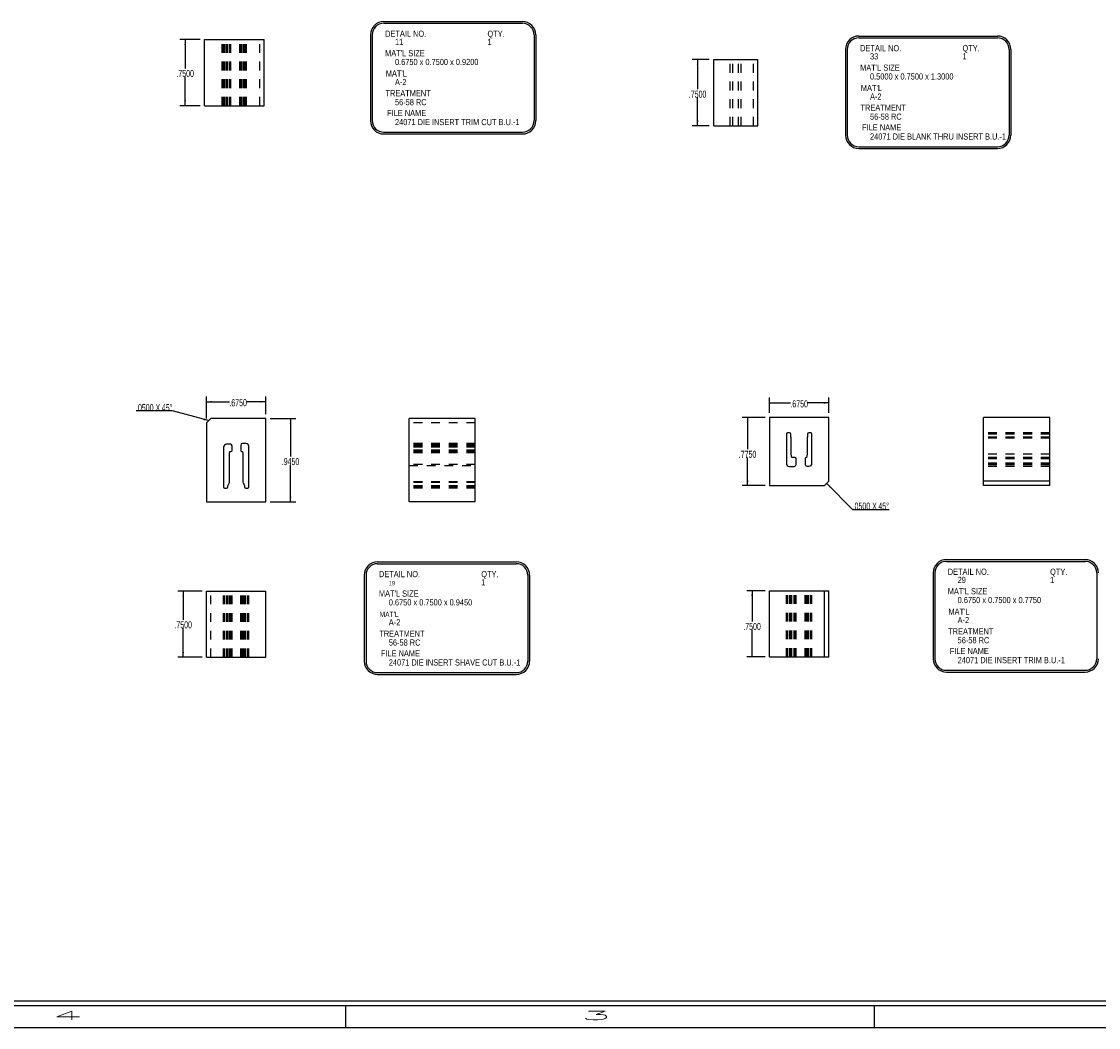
# Model space of a CAD drawing. Header units: inches. Extents: x 1880 to 2363, y -453 to -54.
# Tile 774 of 1056: x 2070 to 2082, y -181 to -170. Entities that reach past the tile are written whole.
import ezdxf

# ---------------------------------------------------------------- set-up
doc = ezdxf.new("R2010")
doc.units = ezdxf.units.IN
doc.header["$LTSCALE"] = 0.5
doc.header["$MEASUREMENT"] = 0
doc.linetypes.add('HIDDEN', pattern=[0.225, 0.15, -0.075])
for name, color, linetype in [('SID-M-D', 42, 'Continuous'), ('SID-M-H', 4, 'HIDDEN'), ('SID-M-M', 233, 'Continuous'), ('SID-M-S', 105, 'Continuous')]:
    doc.layers.add(name, color=color, linetype=linetype)
doc.styles.add('R', font='ROMAND.SHX')
doc.styles.add('SLDTEXTSTYLE0', font='TXT', dxfattribs={"width": 0.595745})

# ---------------------------------------------------------------- blocks, each defined once
blk = doc.blocks.new('*U9')
at = {"layer": 'SID-M-S'}
for p, q in [((-34, -0.25), (0, -0.25)), ((-34, -0.3), (0, -0.3)), ((-17, -0.3), (-17, -0.55)), ((-11, -0.3), (-11, -0.55)), ((-34, -0.55), (0, -0.55))]:
    blk.add_line(p, q, dxfattribs=at)
at = {"layer": 'SID-M-D', "style": 'R', "width": 4}
for s, p in [('4', (-20.327, -0.464)), ('3', (-14.327, -0.464))]:
    blk.add_text(s, height=0.1, dxfattribs=at).set_placement(p)

msp = doc.modelspace()

# ---------------------------------------------------------------- linework, layer by layer
at = {"layer": 'SID-M-D'}
for p, q in [((2072.29936, -169.79694), (2072.06865, -169.79694)), ((2072.12865, -169.79694), (2072.12865, -170.12288)), ((2078.07829, -170.02322), (2077.88533, -170.02322)), ((2077.94533, -170.02322), (2077.94533, -170.35822)), ((2072.12865, -170.54694), (2072.12865, -170.21813)), ((2077.94533, -170.77322), (2077.94533, -170.45347)), ((2072.29936, -170.54694), (2072.06865, -170.54694)), ((2078.07829, -170.77322), (2077.88533, -170.77322)), ((2072.3703, -174.0941), (2072.3703, -173.84534)), ((2072.3703, -173.90534), (2072.62998, -173.90534)), ((2073.0453, -173.90534), (2072.82948, -173.90534)), ((2073.0453, -174.0441), (2073.0453, -173.84534)), ((2078.76032, -174.03158), (2078.76032, -173.85826)), ((2078.76032, -173.91826), (2078.99874, -173.91826)), ((2079.43532, -173.91826), (2079.19824, -173.91826)), ((2079.43532, -174.03158), (2079.43532, -173.85826)), ((2071.98408, -174.00891), (2071.57083, -174.00891)), ((2072.3953, -174.1191), (2071.98408, -174.00891)), ((2073.0953, -174.0941), (2073.38452, -174.0941)), ((2073.32452, -174.0941), (2073.32452, -174.52533)), ((2078.71032, -174.08158), (2078.45282, -174.08158)), ((2078.51282, -174.08158), (2078.51282, -174.44299)), ((2078.51282, -174.85658), (2078.51282, -174.53824)), ((2073.32452, -175.0391), (2073.32452, -174.62058)), ((2078.71032, -174.85658), (2078.45282, -174.85658)), ((2079.41032, -174.83158), (2079.70468, -175.12594)), ((2073.0953, -175.0391), (2073.38452, -175.0391)), ((2079.70468, -175.12594), (2080.11793, -175.12594)), ((2072.3203, -176.05183), (2072.04647, -176.05183)), ((2072.10647, -176.05183), (2072.10647, -176.37676)), ((2078.71032, -176.04818), (2078.50321, -176.04818)), ((2078.56321, -176.04818), (2078.56321, -176.3955)), ((2072.10647, -176.80183), (2072.10647, -176.47201)), ((2078.56321, -176.79818), (2078.56321, -176.49075)), ((2072.3203, -176.80183), (2072.04647, -176.80183)), ((2078.71032, -176.79818), (2078.50321, -176.79818))]:
    msp.add_line(p, q, dxfattribs=at)
for points in [[(2072.12865, -169.79694), (2072.11942, -169.85694), (2072.13788, -169.85694)], [(2077.94533, -170.02322), (2077.9361, -170.08322), (2077.95456, -170.08322)], [(2072.12865, -170.54694), (2072.13788, -170.48694), (2072.11942, -170.48694)], [(2077.94533, -170.77322), (2077.95456, -170.71322), (2077.9361, -170.71322)], [(2072.3703, -173.90534), (2072.4303, -173.91457), (2072.4303, -173.89611)], [(2073.0453, -173.90534), (2072.9853, -173.89611), (2072.9853, -173.91457)], [(2078.76032, -173.91826), (2078.82032, -173.92749), (2078.82032, -173.90903)], [(2079.43532, -173.91826), (2079.37532, -173.90903), (2079.37532, -173.92749)], [(2072.3953, -174.1191), (2072.33974, -174.09465), (2072.33496, -174.11249)], [(2073.32452, -174.0941), (2073.31529, -174.1541), (2073.33375, -174.1541)], [(2078.51282, -174.08158), (2078.50359, -174.14158), (2078.52205, -174.14158)], [(2078.51282, -174.85658), (2078.52205, -174.79658), (2078.50359, -174.79658)], [(2079.41032, -174.83158), (2079.44622, -174.88054), (2079.45927, -174.86748)], [(2073.32452, -175.0391), (2073.33375, -174.9791), (2073.31529, -174.9791)], [(2072.10647, -176.05183), (2072.09723, -176.11183), (2072.1157, -176.11183)], [(2078.56321, -176.04818), (2078.55398, -176.10818), (2078.57244, -176.10818)], [(2072.10647, -176.80183), (2072.1157, -176.74183), (2072.09723, -176.74183)], [(2078.56321, -176.79818), (2078.57244, -176.73818), (2078.55398, -176.73818)]]:
    msp.add_solid(points, dxfattribs=at)
at = {"layer": 'SID-M-H'}
for p, q in [((2072.54736, -170.54694), (2072.54736, -169.79694)), ((2072.56236, -170.54694), (2072.56236, -169.79694)), ((2072.56811, -170.54694), (2072.56811, -169.79694)), ((2072.58188, -170.54694), (2072.58188, -169.79694)), ((2072.58236, -170.54694), (2072.58236, -169.79694)), ((2072.60113, -170.54694), (2072.60113, -169.79694)), ((2072.60236, -170.54694), (2072.60236, -169.79694)), ((2072.60946, -170.54694), (2072.60946, -169.79694)), ((2072.63236, -170.54694), (2072.63236, -169.79694)), ((2072.64736, -170.54694), (2072.64736, -169.79694)), ((2072.74836, -170.54694), (2072.74836, -169.79694)), ((2072.75691, -170.54694), (2072.75691, -169.79694)), ((2072.76136, -170.54694), (2072.76136, -169.79694)), ((2072.76386, -170.54694), (2072.76386, -169.79694)), ((2072.77136, -170.54694), (2072.77136, -169.79694)), ((2072.77259, -170.54694), (2072.77259, -169.79694)), ((2072.79136, -170.54694), (2072.79136, -169.79694)), ((2072.79184, -170.54694), (2072.79184, -169.79694)), ((2072.80561, -170.54694), (2072.80561, -169.79694)), ((2072.81136, -170.54694), (2072.81136, -169.79694)), ((2072.82636, -170.54694), (2072.82636, -169.79694)), ((2072.97436, -170.54694), (2072.97436, -169.79694)), ((2078.31624, -170.77322), (2078.31624, -170.02322)), ((2078.34624, -170.77322), (2078.34624, -170.02322)), ((2078.41033, -170.77322), (2078.41033, -170.02322)), ((2078.44033, -170.77322), (2078.44033, -170.02322)), ((2078.57829, -170.77322), (2078.57829, -170.02322)), ((2075.4212, -174.1441), (2074.6712, -174.1441)), ((2081.942, -174.2582), (2081.192, -174.2582)), ((2081.942, -174.2712), (2081.192, -174.2712)), ((2081.942, -174.2732), (2081.192, -174.2732)), ((2081.942, -174.30738), (2081.192, -174.30738)), ((2075.4212, -174.37794), (2074.6712, -174.37794)), ((2075.4212, -174.38594), (2074.6712, -174.38594)), ((2075.4212, -174.39794), (2074.6712, -174.39794)), ((2075.4212, -174.40594), (2074.6712, -174.40594)), ((2075.4212, -174.41294), (2074.6712, -174.41294)), ((2075.4212, -174.42094), (2074.6712, -174.42094)), ((2081.942, -174.31751), (2081.192, -174.31751)), ((2075.4212, -174.45496), (2074.6712, -174.45496)), ((2075.4212, -174.45746), (2074.6712, -174.45746)), ((2075.4212, -174.46776), (2074.6712, -174.46776)), ((2075.4212, -174.46916), (2074.6712, -174.46916)), ((2075.4212, -174.47046), (2074.6712, -174.47046)), ((2075.4212, -174.48239), (2074.6712, -174.48239)), ((2081.942, -174.49742), (2081.192, -174.49742)), ((2081.942, -174.53772), (2081.192, -174.53772)), ((2081.942, -174.53806), (2081.192, -174.53806)), ((2081.942, -174.55072), (2081.192, -174.55072)), ((2081.942, -174.55099), (2081.192, -174.55099)), ((2075.4212, -174.61831), (2074.6712, -174.61831)), ((2074.6712, -174.62682), (2075.4212, -174.62682)), ((2081.942, -174.6012), (2081.192, -174.6012)), ((2081.942, -174.6032), (2081.192, -174.6032)), ((2081.942, -174.6162), (2081.192, -174.6162)), ((2081.942, -174.6182), (2081.192, -174.6182)), ((2081.942, -174.6362), (2081.192, -174.6362)), ((2081.942, -174.6382), (2081.192, -174.6382)), ((2075.4212, -174.81375), (2074.6712, -174.81375)), ((2075.4212, -174.81971), (2074.6712, -174.81971)), ((2075.4212, -174.85854), (2074.6712, -174.85854)), ((2075.4212, -174.86884), (2074.6712, -174.86884)), ((2075.4212, -174.87084), (2074.6712, -174.87084)), ((2075.4212, -174.88384), (2074.6712, -174.88384)), ((2072.4203, -176.80183), (2072.4203, -176.05183)), ((2072.5633, -176.80183), (2072.5633, -176.05183)), ((2072.5763, -176.80183), (2072.5763, -176.05183)), ((2072.59827, -176.80183), (2072.59827, -176.05183)), ((2072.5983, -176.80183), (2072.5983, -176.05183)), ((2072.61327, -176.80183), (2072.61327, -176.05183)), ((2072.63007, -176.80183), (2072.63007, -176.05183)), ((2072.6313, -176.80183), (2072.6313, -176.05183)), ((2072.6328, -176.80183), (2072.6328, -176.05183)), ((2072.63715, -176.80183), (2072.63715, -176.05183)), ((2072.6418, -176.80183), (2072.6418, -176.05183)), ((2072.6488, -176.80183), (2072.6488, -176.05183)), ((2072.6618, -176.80183), (2072.6618, -176.05183)), ((2072.7593, -176.80183), (2072.7593, -176.05183)), ((2072.77005, -176.80183), (2072.77005, -176.05183)), ((2072.77799, -176.80183), (2072.77799, -176.05183)), ((2072.7793, -176.80183), (2072.7793, -176.05183)), ((2072.7828, -176.80183), (2072.7828, -176.05183)), ((2072.7843, -176.80183), (2072.7843, -176.05183)), ((2072.78554, -176.80183), (2072.78554, -176.05183)), ((2072.80233, -176.80183), (2072.80233, -176.05183)), ((2072.8173, -176.80183), (2072.8173, -176.05183)), ((2072.81733, -176.80183), (2072.81733, -176.05183)), ((2072.8393, -176.80183), (2072.8393, -176.05183)), ((2072.8523, -176.80183), (2072.8523, -176.05183)), ((2078.95282, -176.79818), (2078.95282, -176.04818)), ((2078.96582, -176.79818), (2078.96582, -176.04818)), ((2078.98782, -176.79818), (2078.98782, -176.04818)), ((2078.98829, -176.79818), (2078.98829, -176.04818)), ((2079.00329, -176.79818), (2079.00329, -176.04818)), ((2079.00723, -176.79818), (2079.00723, -176.04818)), ((2079.01609, -176.79818), (2079.01609, -176.04818)), ((2079.04282, -176.79818), (2079.04282, -176.04818)), ((2079.04982, -176.79818), (2079.04982, -176.04818)), ((2079.06282, -176.79818), (2079.06282, -176.04818)), ((2079.16782, -176.79818), (2079.16782, -176.04818)), ((2079.17947, -176.79818), (2079.17947, -176.04818)), ((2079.18782, -176.79818), (2079.18782, -176.04818)), ((2079.18841, -176.79818), (2079.18841, -176.04818)), ((2079.19234, -176.79818), (2079.19234, -176.04818)), ((2079.20734, -176.79818), (2079.20734, -176.04818)), ((2079.20782, -176.79818), (2079.20782, -176.04818)), ((2079.22982, -176.79818), (2079.22982, -176.04818)), ((2079.24282, -176.79818), (2079.24282, -176.04818))]:
    msp.add_line(p, q, dxfattribs=at)
at = {"layer": 'SID-M-M'}
for p, q in [((2074.3829, -169.59215), (2075.95739, -169.59215)), ((2074.3829, -169.61215), (2075.95739, -169.61215)), ((2074.23165, -169.7434), (2074.23165, -170.71629)), ((2074.25165, -169.7434), (2074.25165, -170.71629)), ((2076.08864, -169.7434), (2076.08864, -170.71629)), ((2076.10864, -169.7434), (2076.10864, -170.71629)), ((2079.77502, -169.75624), (2081.34951, -169.75624)), ((2079.77502, -169.77624), (2081.34951, -169.77624)), ((2079.62377, -169.90749), (2079.62377, -170.88038)), ((2079.64377, -169.90749), (2079.64377, -170.88038)), ((2081.48076, -169.90749), (2081.48076, -170.88038)), ((2081.50076, -169.90749), (2081.50076, -170.88038)), ((2074.3829, -170.84754), (2075.95739, -170.84754)), ((2074.3829, -170.86754), (2075.95739, -170.86754)), ((2079.77502, -171.01163), (2081.34951, -171.01163)), ((2079.77502, -171.03163), (2081.34951, -171.03163)), ((2074.3127, -175.72154), (2075.88719, -175.72154)), ((2074.3127, -175.74154), (2075.88719, -175.74154)), ((2080.76964, -175.69516), (2082.34412, -175.69516)), ((2080.76964, -175.71516), (2082.34412, -175.71516)), ((2074.16145, -175.87279), (2074.16145, -176.84568)), ((2074.18145, -175.87279), (2074.18145, -176.84568)), ((2076.01844, -175.87279), (2076.01844, -176.84568)), ((2076.03844, -175.87279), (2076.03844, -176.84568)), ((2080.61839, -175.84641), (2080.61839, -176.81931)), ((2080.63839, -175.84641), (2080.63839, -176.81931)), ((2082.47537, -175.84641), (2082.47537, -176.81931)), ((2074.3127, -176.97693), (2075.88719, -176.97693)), ((2074.3127, -176.99693), (2075.88719, -176.99693)), ((2080.76964, -176.95056), (2082.34412, -176.95056)), ((2080.76964, -176.97056), (2082.34412, -176.97056))]:
    msp.add_line(p, q, dxfattribs=at)
for centre, radius, start, end in [((2074.3829, -169.7434), 0.15125, 90, 180), ((2074.3829, -169.7434), 0.13125, 90, 180), ((2075.95739, -169.7434), 0.15125, 0, 90), ((2075.95739, -169.7434), 0.13125, 0, 90), ((2079.77502, -169.90749), 0.15125, 90, 180), ((2079.77502, -169.90749), 0.13125, 90, 180), ((2081.34951, -169.90749), 0.15125, 0, 90), ((2081.34951, -169.90749), 0.13125, 0, 90), ((2074.3829, -170.71629), 0.15125, 180, 270), ((2074.3829, -170.71629), 0.13125, 180, 270), ((2075.95739, -170.71629), 0.13125, 270, 0), ((2075.95739, -170.71629), 0.15125, 270, 0), ((2079.77502, -170.88038), 0.15125, 180, 270), ((2079.77502, -170.88038), 0.13125, 180, 270), ((2081.34951, -170.88038), 0.13125, 270, 0), ((2081.34951, -170.88038), 0.15125, 270, 0), ((2074.3127, -175.87279), 0.15125, 90, 180), ((2074.3127, -175.87279), 0.13125, 90, 180), ((2075.88719, -175.87279), 0.15125, 0, 90), ((2075.88719, -175.87279), 0.13125, 0, 90), ((2080.76964, -175.84641), 0.15125, 90, 180), ((2080.76964, -175.84641), 0.13125, 90, 180), ((2082.34412, -175.84641), 0.15125, 0, 90), ((2082.34412, -175.84641), 0.13125, 0, 90), ((2074.3127, -176.84568), 0.15125, 180, 270), ((2074.3127, -176.84568), 0.13125, 180, 270), ((2075.88719, -176.84568), 0.13125, 270, 0), ((2075.88719, -176.84568), 0.15125, 270, 0), ((2080.76964, -176.81931), 0.15125, 180, 270), ((2080.76964, -176.81931), 0.13125, 180, 270), ((2082.34412, -176.81931), 0.13125, 270, 0), ((2082.34412, -176.81931), 0.15125, 270, 0)]:
    msp.add_arc(centre, radius, start, end, dxfattribs=at)
at = {"layer": 'SID-M-S'}
for p, q in [((2072.34936, -170.54694), (2072.34936, -169.79694)), ((2072.34936, -169.79694), (2073.02436, -169.79694)), ((2073.02436, -170.54694), (2073.02436, -169.79694)), ((2078.12829, -170.02322), (2078.62829, -170.02322)), ((2078.12829, -170.77322), (2078.12829, -170.02322)), ((2078.62829, -170.77322), (2078.62829, -170.02322)), ((2072.34936, -170.54694), (2073.02436, -170.54694)), ((2078.12829, -170.77322), (2078.62829, -170.77322)), ((2072.4203, -174.0941), (2072.3703, -174.1441)), ((2072.3703, -174.1441), (2072.3703, -175.0391)), ((2073.0453, -174.0941), (2072.4203, -174.0941)), ((2073.0453, -175.0391), (2073.0453, -174.0941)), ((2075.4212, -174.0941), (2074.6712, -174.0941)), ((2074.6712, -175.0391), (2074.6712, -174.0941)), ((2075.4212, -175.0391), (2075.4212, -174.0941)), ((2079.43532, -174.08158), (2078.76032, -174.08158)), ((2078.76032, -174.08158), (2078.76032, -174.85658)), ((2079.43532, -174.80658), (2079.43532, -174.08158)), ((2081.942, -174.08158), (2081.192, -174.08158)), ((2081.192, -174.85658), (2081.192, -174.08158)), ((2081.942, -174.85658), (2081.942, -174.08158)), ((2078.95282, -174.2712), (2078.95282, -174.6032)), ((2078.98829, -174.2582), (2078.96582, -174.2582)), ((2079.00329, -174.30738), (2079.00329, -174.2732)), ((2079.19234, -174.2732), (2079.19234, -174.30738)), ((2079.22982, -174.2582), (2079.20734, -174.2582)), ((2079.24282, -174.6012), (2079.24282, -174.2712)), ((2072.5633, -174.42094), (2072.5633, -174.87084)), ((2072.6418, -174.38594), (2072.5983, -174.38594)), ((2072.6618, -174.45746), (2072.6618, -174.40594)), ((2072.7593, -174.39794), (2072.7593, -174.45496)), ((2072.8173, -174.37794), (2072.7793, -174.37794)), ((2072.8523, -174.87084), (2072.8523, -174.41294)), ((2079.00723, -174.49742), (2079.00723, -174.31751)), ((2079.18841, -174.31751), (2079.18841, -174.49742)), ((2072.6328, -174.48239), (2072.63715, -174.47046)), ((2072.6328, -174.61831), (2072.6328, -174.48239)), ((2072.63715, -174.47046), (2072.6488, -174.47046)), ((2072.77005, -174.46776), (2072.77799, -174.46916)), ((2072.77799, -174.46916), (2072.7828, -174.48239)), ((2072.7828, -174.48239), (2072.7828, -174.61831)), ((2079.01609, -174.53772), (2079.00723, -174.49742)), ((2079.04982, -174.53772), (2079.01609, -174.53772)), ((2079.06282, -174.6182), (2079.06282, -174.55072)), ((2079.16782, -174.55099), (2079.16782, -174.6162)), ((2079.18841, -174.49742), (2079.17947, -174.53806)), ((2072.6313, -174.62682), (2072.6328, -174.61831)), ((2072.6313, -174.81375), (2072.6313, -174.62682)), ((2072.7828, -174.61831), (2072.7843, -174.62682)), ((2072.7843, -174.62682), (2072.7843, -174.81375)), ((2078.98782, -174.6382), (2079.04282, -174.6382)), ((2079.18782, -174.6362), (2079.20782, -174.6362)), ((2072.5763, -174.88384), (2072.59827, -174.88384)), ((2072.61327, -174.85854), (2072.63007, -174.81971)), ((2072.61327, -174.86884), (2072.61327, -174.85854)), ((2072.78554, -174.81971), (2072.80233, -174.85854)), ((2072.80233, -174.85854), (2072.80233, -174.86884)), ((2072.81733, -174.88384), (2072.8393, -174.88384)), ((2078.76032, -174.85658), (2079.38532, -174.85658)), ((2079.38532, -174.85658), (2079.43532, -174.80658)), ((2081.942, -174.80658), (2081.192, -174.80658)), ((2081.942, -174.85658), (2081.192, -174.85658)), ((2072.3703, -175.0391), (2073.0453, -175.0391)), ((2075.4212, -175.0391), (2074.6712, -175.0391)), ((2072.3703, -176.80183), (2072.3703, -176.05183)), ((2072.3703, -176.05183), (2073.0453, -176.05183)), ((2073.0453, -176.80183), (2073.0453, -176.05183)), ((2078.76032, -176.79818), (2078.76032, -176.04818)), ((2078.76032, -176.04818), (2079.43532, -176.04818)), ((2079.38532, -176.79818), (2079.38532, -176.04818)), ((2079.43532, -176.79818), (2079.43532, -176.04818)), ((2072.3703, -176.80183), (2073.0453, -176.80183)), ((2078.76032, -176.79818), (2079.43532, -176.79818))]:
    msp.add_line(p, q, dxfattribs=at)
for centre, radius, start, end in [((2078.96582, -174.2712), 0.013, 90, 180), ((2078.98829, -174.2732), 0.015, 0, 90), ((2078.99223, -174.31751), 0.015, 0, 42.478329), ((2079.20341, -174.31751), 0.015, 137.521671, 180), ((2079.20734, -174.2732), 0.015, 90, 180), ((2079.22982, -174.2712), 0.013, 0, 90), ((2072.5983, -174.42094), 0.035, 90, 180), ((2072.6418, -174.40594), 0.02, 0, 90), ((2072.7793, -174.39794), 0.02, 90, 180), ((2072.8173, -174.41294), 0.035, 0, 90), ((2072.6488, -174.45746), 0.013, 270, 0), ((2072.7723, -174.45496), 0.013, 180, 260), ((2079.04982, -174.55072), 0.013, 0, 90), ((2079.18082, -174.55099), 0.013, 95.962353, 180), ((2078.98782, -174.6032), 0.035, 180, 270), ((2079.04282, -174.6182), 0.02, 270, 0), ((2079.18782, -174.6162), 0.02, 180, 270), ((2079.20782, -174.6012), 0.035, 270, 0), ((2072.5763, -174.87084), 0.013, 180, 270), ((2072.59827, -174.86884), 0.015, 270, 0), ((2072.6163, -174.81375), 0.015, 336.611518, 0), ((2072.7993, -174.81375), 0.015, 180, 203.388482), ((2072.81733, -174.86884), 0.015, 180, 270), ((2072.8393, -174.87084), 0.013, 270, 0)]:
    msp.add_arc(centre, radius, start, end, dxfattribs=at)

# ---------------------------------------------------------------- block references
at = {"layer": 'SID-M-D'}
msp.add_blockref('*U9', (2090.94783, -180.452), dxfattribs=at)

# ---------------------------------------------------------------- texts
at = {"layer": 'SID-M-D', "style": 'SLDTEXTSTYLE0', "width": 0.75}
for s, height, p in [('DETAIL NO.', 0.07, (2074.39829, -169.7651)), ('11', 0.07, (2074.51026, -169.85787)), ('QTY.', 0.07, (2075.55974, -169.7651)), ('1', 0.07, (2075.55974, -169.85787)), ("MAT'L SIZE", 0.07, (2074.39829, -169.986)), ('DETAIL NO.', 0.07, (2079.79041, -169.9292)), ('QTY.', 0.07, (2080.95186, -169.9292)), ('0.6750 x 0.7500 x 0.9200', 0.07, (2074.51026, -170.08577)), ('33', 0.07, (2079.90239, -170.02196)), ('1', 0.07, (2080.95186, -170.02196)), ("MAT'L", 0.07, (2074.40614, -170.21697)), ("MAT'L SIZE", 0.07, (2079.79041, -170.15009)), ('A-2', 0.07, (2074.51026, -170.31269)), ('0.5000 x 0.7500 x 1.3000', 0.07, (2079.90239, -170.24987)), ('TREATMENT', 0.07, (2074.40286, -170.44021)), ("MAT'L", 0.07, (2079.79827, -170.38107)), ('56-58 RC', 0.07, (2074.51026, -170.54152)), ('A-2', 0.07, (2079.90239, -170.47678)), ('FILE NAME', 0.07, (2074.42106, -170.66369)), ('TREATMENT', 0.07, (2079.79498, -170.6043)), ('56-58 RC', 0.07, (2079.90239, -170.70561)), ('24071 DIE INSERT TRIM CUT B.U.-1', 0.07, (2074.51026, -170.76733)), ('FILE NAME', 0.07, (2079.81318, -170.82779)), ('24071 DIE BLANK THRU INSERT B.U.-1', 0.07, (2079.90239, -170.93143)), ('DETAIL NO.', 0.07, (2074.3281, -175.8945)), ('QTY.', 0.07, (2075.48954, -175.8945)), ('DETAIL NO.', 0.07, (2080.78503, -175.86812)), ('29', 0.07, (2080.897, -175.96089)), ('QTY.', 0.07, (2081.94648, -175.86812)), ('1', 0.07, (2081.94648, -175.96089)), ('19', 0.05, (2074.44007, -175.98727)), ('1', 0.07, (2075.48954, -175.98727)), ("MAT'L SIZE", 0.07, (2080.78503, -176.08902)), ("MAT'L SIZE", 0.07, (2074.3281, -176.1154)), ('0.6750 x 0.7500 x 0.9450', 0.07, (2074.44007, -176.21517)), ('0.6750 x 0.7500 x 0.7750', 0.07, (2080.897, -176.18879)), ("MAT'L", 0.07, (2080.79288, -176.31999)), ("MAT'L", 0.06, (2074.33595, -176.34637)), ('A-2', 0.07, (2074.44007, -176.44209)), ('A-2', 0.07, (2080.897, -176.41571)), ('TREATMENT', 0.07, (2074.33267, -176.56961)), ('TREATMENT', 0.07, (2080.7896, -176.54323)), ('56-58 RC', 0.07, (2074.44007, -176.67091)), ('56-58 RC', 0.07, (2080.897, -176.64453)), ('FILE NAME', 0.07, (2074.35087, -176.79309)), ('FILE NAME', 0.07, (2080.8078, -176.76671)), ('24071 DIE INSERT SHAVE CUT B.U.-1', 0.07, (2074.44007, -176.89673)), ('24071 DIE INSERT TRIM B.U.-1', 0.07, (2080.897, -176.87035))]:
    msp.add_text(s, height=height, dxfattribs=at).set_placement(p)
at = {"layer": 'SID-M-D', "char_height": 0.08, "attachment_point": 1, "style": 'SLDTEXTSTYLE0'}
for s, insert in [('.7500', (2072.0289, -170.14079)), ('.7500', (2077.84558, -170.37613)), ('.0500', (2071.57083, -173.93157)), ('X', (2071.79283, -173.93157)), ('45°', (2071.86341, -173.93157)), ('.6750', (2072.62998, -173.87562)), ('.6750', (2078.99874, -173.88854)), ('.9450', (2073.22477, -174.54324)), ('.7750', (2078.41307, -174.4609)), ('.0500', (2079.70468, -175.0486)), ('X', (2079.92668, -175.0486)), ('45°', (2079.99726, -175.0486)), ('.7500', (2072.00672, -176.39467)), ('.7500', (2078.46346, -176.41341))]:
    msp.add_mtext(s, dxfattribs=dict(at, insert=insert))

doc.saveas('drawing.dxf')
